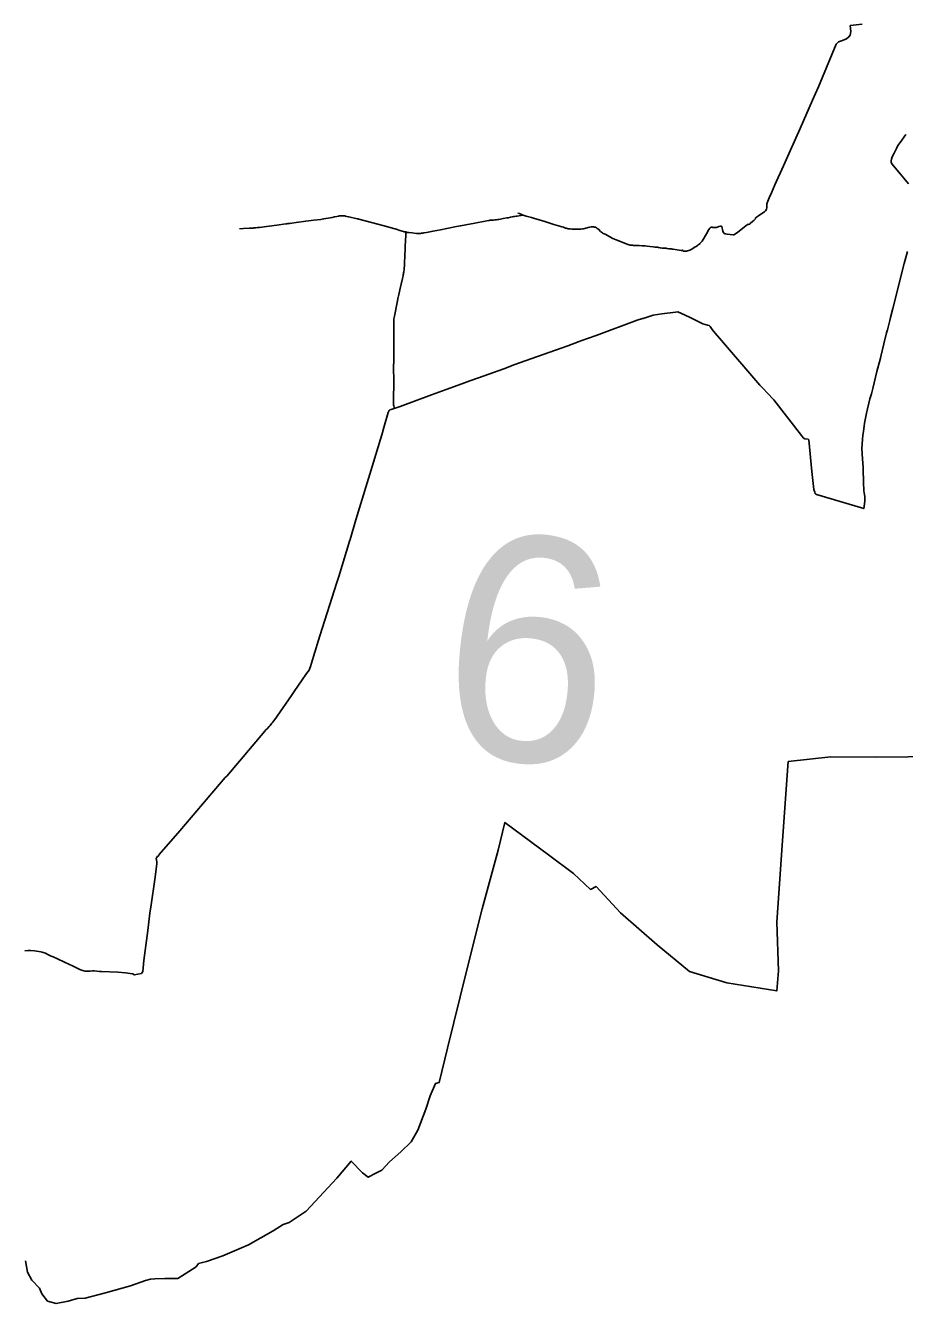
# Model space of a CAD drawing. Extents: x -678204 to -526855, y -1228851 to -1110393.
# Drawn here: x -620083 to -610673, y -1211687 to -1198003 of the extents above; entities that cross this region are included whole.
import ezdxf

# ---------------------------------------------------------------- set-up
doc = ezdxf.new("R2010")
doc.units = 0
for name, color, linetype in [('00_n_cyklo prujezdne rekreacni hlavni', 7, 'Continuous'), ('00_n_cyklo prujezdne rekreacni vedlejsi', 7, 'Continuous'), ('00_n_cyklo studie rekreacni vedlejsi', 7, 'Continuous'), ('00_n_cyklo trasovani rekreacni hlavni', 7, 'Continuous'), ('00_n_cyklo trasovani rekreacni vedlejsi', 7, 'Continuous'), ('_HELP BIG', 7, 'Continuous')]:
    doc.layers.add(name, color=color, linetype=linetype)

msp = doc.modelspace()

# ---------------------------------------------------------------- linework, layer by layer
at = {"layer": '00_n_cyklo prujezdne rekreacni hlavni'}
for points in [[(-610630, -1199696), (-610680, -1199638), (-610715, -1199594), (-610772, -1199528), (-610787, -1199510), (-610807, -1199484), (-610814, -1199464), (-610814, -1199450), (-610813, -1199432), (-610805, -1199407), (-610784, -1199369), (-610758, -1199318), (-610743, -1199287), (-610720, -1199254), (-610659, -1199171)], [(-620090, -1207912), (-620054, -1207909), (-620039, -1207908), (-620031, -1207907), (-619988, -1207911), (-619920, -1207922), (-619905, -1207925), (-619894, -1207928), (-619871, -1207937), (-619852, -1207945), (-619809, -1207967), (-619787, -1207976), (-619741, -1207998), (-619665, -1208033), (-619572, -1208074), (-619501, -1208112), (-619483, -1208117), (-619444, -1208130), (-619409, -1208129), (-619392, -1208127), (-619366, -1208126), (-619349, -1208126), (-619292, -1208132), (-619269, -1208132), (-619095, -1208140), (-619013, -1208147), (-618964, -1208152), (-618936, -1208157), (-618920, -1208169), (-618842, -1208152), (-618834, -1208144), (-618828, -1208131), (-618815, -1208015), (-618775, -1207693), (-618752, -1207508), (-618739, -1207420), (-618700, -1207146), (-618678, -1206981), (-618679, -1206958), (-618683, -1206921), (-618682, -1206916), (-618679, -1206910), (-618673, -1206902), (-618664, -1206898), (-618658, -1206892), (-618653, -1206880), (-618431, -1206627), (-617945, -1206056), (-617929, -1206039), (-617521, -1205559), (-617509, -1205544), (-617506, -1205541), (-617500, -1205536), (-617476, -1205510), (-617465, -1205498), (-617445, -1205474), (-617437, -1205464), (-617428, -1205453), (-617402, -1205418), (-617389, -1205399), (-617236, -1205176), (-617200, -1205123), (-617129, -1205019), (-617076, -1204942), (-617048, -1204904), (-617039, -1204885), (-617034, -1204868), (-617000, -1204758), (-616931, -1204537), (-616749, -1203966), (-616728, -1203901), (-616611, -1203514), (-616609, -1203506), (-616546, -1203296), (-616359, -1202677), (-616259, -1202349), (-616258, -1202347), (-616248, -1202307), (-616200, -1202145), (-616195, -1202133), (-616190, -1202126), (-616183, -1202119), (-616167, -1202114), (-616136, -1202102), (-616073, -1202081), (-615737, -1201957), (-615578, -1201900), (-615412, -1201838), (-615326, -1201808), (-615235, -1201776), (-614961, -1201677), (-614844, -1201633), (-614734, -1201593), (-614278, -1201431), (-614154, -1201385), (-614138, -1201379), (-613972, -1201322), (-613535, -1201156), (-613477, -1201140), (-613471, -1201138), (-613363, -1201105), (-613272, -1201090), (-613125, -1201071), (-613100, -1201069), (-613021, -1201104), (-612966, -1201130), (-612832, -1201196), (-612782, -1201210), (-612764, -1201215), (-612752, -1201224), (-612733, -1201259), (-612701, -1201298), (-612654, -1201351), (-612223, -1201852), (-612209, -1201866), (-612183, -1201894), (-612144, -1201935), (-612073, -1202009), (-611777, -1202392), (-611766, -1202408), (-611759, -1202416), (-611738, -1202427), (-611703, -1202433), (-611696, -1202439), (-611664, -1202779), (-611642, -1202970), (-611633, -1203000), (-611629, -1203014), (-611623, -1203021), (-611616, -1203024), (-611108, -1203175), (-611101, -1203123), (-611098, -1203092), (-611098, -1203048), (-611106, -1203002), (-611109, -1202989), (-611109, -1202968), (-611112, -1202911), (-611114, -1202736), (-611122, -1202641), (-611128, -1202531), (-611123, -1202435), (-611118, -1202389), (-611113, -1202350), (-611100, -1202261), (-611083, -1202172), (-611078, -1202152), (-611042, -1202000), (-611027, -1201948), (-611013, -1201890), (-610968, -1201707), (-610931, -1201565), (-610926, -1201545), (-610892, -1201410), (-610864, -1201292), (-610856, -1201262), (-610831, -1201162), (-610822, -1201129), (-610797, -1201032), (-610675, -1200552), (-610642, -1200423)], [(-620083, -1211229), (-620063, -1211351), (-620015, -1211437), (-619933, -1211523), (-619908, -1211583), (-619847, -1211661), (-619757, -1211687), (-619627, -1211661), (-619532, -1211635), (-619446, -1211631), (-619226, -1211575), (-618959, -1211497), (-618799, -1211441), (-618747, -1211428), (-618700, -1211423), (-618592, -1211419), (-618454, -1211419), (-618256, -1211294), (-618230, -1211259), (-618144, -1211238), (-617971, -1211177), (-617695, -1211061), (-617432, -1210910), (-617324, -1210841), (-617260, -1210819), (-617079, -1210698), (-616751, -1210345), (-616596, -1210163), (-616475, -1210288), (-616415, -1210336), (-616333, -1210293), (-616268, -1210258), (-616186, -1210172), (-616065, -1210064), (-615953, -1209956), (-615884, -1209831), (-615798, -1209607), (-615751, -1209464), (-615695, -1209331), (-615656, -1209322), (-615566, -1208955), (-615363, -1208127), (-615195, -1207463), (-615023, -1206834), (-614950, -1206536), (-614485, -1206883), (-614218, -1207083), (-614033, -1207253), (-613973, -1207223), (-613714, -1207505), (-613321, -1207845), (-612973, -1208134), (-612573, -1208252), (-612040, -1208341), (-612021, -1208126), (-612038, -1207604), (-611978, -1206729), (-611918, -1205884), (-611461, -1205832), (-610970, -1205836), (-610297, -1205831)]]:
    msp.add_lwpolyline(points, dxfattribs=at)
at = {"layer": '00_n_cyklo prujezdne rekreacni vedlejsi'}
for points in [[(-612951, -1200396), (-612915, -1200374), (-612903, -1200367), (-612889, -1200358), (-612880, -1200351), (-612869, -1200343), (-612862, -1200335), (-612856, -1200329), (-612845, -1200317), (-612840, -1200310), (-612793, -1200234), (-612767, -1200187), (-612756, -1200171), (-612748, -1200165), (-612740, -1200160), (-612735, -1200159), (-612730, -1200162), (-612724, -1200165), (-612717, -1200166), (-612708, -1200165), (-612699, -1200164), (-612687, -1200164), (-612677, -1200161), (-612668, -1200157), (-612659, -1200155), (-612643, -1200151), (-612635, -1200150), (-612632, -1200152), (-612630, -1200156), (-612618, -1200204), (-612615, -1200214), (-612612, -1200220), (-612606, -1200226), (-612601, -1200229), (-612594, -1200232), (-612586, -1200234), (-612571, -1200236), (-612508, -1200244), (-612499, -1200243), (-612493, -1200240), (-612457, -1200214), (-612370, -1200148), (-612352, -1200134), (-612345, -1200132), (-612337, -1200131), (-612330, -1200128), (-612324, -1200122), (-612295, -1200099), (-612284, -1200089), (-612273, -1200077), (-612269, -1200071), (-612266, -1200062), (-612237, -1200041), (-612200, -1200015), (-612171, -1199997), (-612160, -1199987), (-612151, -1199969), (-612147, -1199955), (-612145, -1199911), (-612136, -1199882), (-612121, -1199848), (-612098, -1199794), (-612059, -1199710), (-611969, -1199505), (-611896, -1199343), (-611789, -1199105), (-611658, -1198802), (-611595, -1198658), (-611552, -1198556), (-611404, -1198201), (-611378, -1198176), (-611335, -1198164), (-611292, -1198146), (-611268, -1198124), (-611253, -1198104), (-611248, -1198068), (-611254, -1198003)], [(-611125, -1197987), (-611254, -1198003)], [(-615123, -1200092), (-615119, -1200092), (-615117, -1200090), (-615116, -1200089), (-615115, -1200088), (-615112, -1200088), (-615082, -1200086), (-615074, -1200085), (-615060, -1200084), (-615042, -1200083), (-615027, -1200081), (-615016, -1200079), (-614999, -1200076), (-614968, -1200070), (-614930, -1200063), (-614915, -1200060), (-614890, -1200055), (-614870, -1200050), (-614856, -1200047), (-614843, -1200046), (-614829, -1200044), (-614821, -1200043), (-614781, -1200036), (-614765, -1200034), (-614759, -1200034), (-614756, -1200033)], [(-614811, -1200012), (-614796, -1200017), (-614779, -1200024), (-614765, -1200029), (-614756, -1200033), (-614734, -1200041), (-614723, -1200045), (-614693, -1200052), (-614667, -1200059), (-614646, -1200065), (-614524, -1200102), (-614428, -1200132), (-614376, -1200149), (-614352, -1200155), (-614341, -1200158), (-614325, -1200163), (-614303, -1200171), (-614295, -1200173), (-614285, -1200176), (-614275, -1200178), (-614264, -1200180), (-614252, -1200181), (-614233, -1200182), (-614204, -1200183), (-614167, -1200182), (-614137, -1200182), (-614120, -1200180), (-614109, -1200178), (-614096, -1200175), (-614059, -1200165), (-614043, -1200161), (-614028, -1200159), (-614013, -1200158), (-614000, -1200158), (-613990, -1200160), (-613981, -1200163), (-613971, -1200168), (-613962, -1200175), (-613950, -1200184), (-613926, -1200207), (-613916, -1200216), (-613906, -1200223), (-613897, -1200228), (-613879, -1200237), (-613795, -1200283), (-613779, -1200290), (-613759, -1200299), (-613714, -1200315), (-613633, -1200346), (-613622, -1200350), (-613611, -1200353), (-613601, -1200355), (-613592, -1200356), (-613585, -1200356), (-613573, -1200357), (-613534, -1200358), (-613512, -1200359), (-613481, -1200360), (-613459, -1200361), (-613451, -1200361), (-613429, -1200365), (-613398, -1200369), (-613362, -1200373), (-613344, -1200375), (-613334, -1200376), (-613325, -1200376), (-613318, -1200377), (-613308, -1200379), (-613293, -1200382), (-613286, -1200384), (-613268, -1200387), (-613253, -1200387), (-613224, -1200387), (-613216, -1200389), (-613193, -1200394), (-613186, -1200394), (-613171, -1200394), (-613160, -1200396), (-613150, -1200399), (-613065, -1200410), (-613059, -1200410), (-613049, -1200407), (-613046, -1200414), (-613038, -1200419), (-613028, -1200420), (-613007, -1200419), (-612995, -1200416), (-612982, -1200411), (-612971, -1200407), (-612951, -1200396)]]:
    msp.add_lwpolyline(points, dxfattribs=at)
at = {"layer": '00_n_cyklo studie rekreacni vedlejsi'}
msp.add_line((-616013, -1200206), (-616013, -1200215), dxfattribs=at)
for points in [[(-617791, -1200178), (-617748, -1200176), (-617684, -1200173), (-617659, -1200171), (-617646, -1200171), (-617638, -1200170), (-617630, -1200170), (-617617, -1200168), (-617601, -1200167), (-617588, -1200165), (-617578, -1200164), (-617555, -1200161), (-617504, -1200155), (-617446, -1200147), (-617423, -1200144), (-617391, -1200140), (-617295, -1200127), (-617287, -1200126), (-617282, -1200125), (-617277, -1200124), (-617270, -1200121), (-617268, -1200121), (-617267, -1200121), (-617265, -1200120), (-617263, -1200121), (-617258, -1200121), (-617256, -1200121), (-617255, -1200121), (-617253, -1200121), (-617231, -1200119), (-617186, -1200113), (-617082, -1200099), (-616995, -1200088), (-616922, -1200078), (-616906, -1200076), (-616893, -1200074), (-616868, -1200069), (-616843, -1200065), (-616801, -1200057), (-616774, -1200052), (-616751, -1200048), (-616734, -1200044), (-616722, -1200042), (-616712, -1200041), (-616703, -1200041), (-616693, -1200040), (-616682, -1200041), (-616675, -1200041), (-616666, -1200042), (-616658, -1200044), (-616645, -1200046), (-616622, -1200052), (-616531, -1200072), (-616522, -1200074), (-616514, -1200076), (-616378, -1200113), (-616206, -1200159), (-616144, -1200176), (-616124, -1200181), (-616106, -1200187), (-616088, -1200192), (-616075, -1200196), (-616037, -1200209), (-616030, -1200211), (-616023, -1200213), (-616011, -1200216), (-616000, -1200217), (-615981, -1200219), (-615944, -1200223), (-615899, -1200228), (-615886, -1200229), (-615871, -1200229), (-615856, -1200228), (-615843, -1200227), (-615831, -1200226), (-615818, -1200224), (-615792, -1200219), (-615772, -1200215), (-615719, -1200204), (-615642, -1200189), (-615571, -1200175), (-615469, -1200155), (-615428, -1200147), (-615369, -1200136), (-615273, -1200119), (-615162, -1200099), (-615123, -1200092)], [(-616013, -1200215), (-616013, -1200253), (-616015, -1200301)], [(-616016, -1200305), (-616017, -1200370)], [(-616018, -1200384), (-616022, -1200480), (-616025, -1200535)], [(-616027, -1200565), (-616031, -1200612), (-616034, -1200641)], [(-616041, -1200682), (-616048, -1200710), (-616076, -1200834), (-616091, -1200899)], [(-616092, -1200906), (-616105, -1200970), (-616134, -1201115)], [(-616140, -1201173), (-616141, -1201266), (-616141, -1201414), (-616140, -1201461), (-616140, -1201501), (-616141, -1201596)], [(-616142, -1201640), (-616141, -1201831)], [(-616141, -1201836), (-616142, -1201996), (-616143, -1202054)]]:
    msp.add_lwpolyline(points, dxfattribs=at)
for centre, radius, start, end in [((-617017, -1200342), 1000, 357.6201, 358.4151), ((-615716, -1200314), 300, 177.6135, 178.4151), ((-616332, -1200610), 300, 346.0472, 354.0347), ((-617023, -1200484), 1000, 355.3352, 357.0924), ((-615798, -1200964), 300, 167.3861, 168.7011), ((-615840, -1201175), 300, 168.5297, 179.7222), ((-616441, -1201596), 300, 355.9754, 359.8607), ((-615842, -1201638), 300, 175.9754, 178.1282), ((-615842, -1201638), 300, 178.1282, 180.4114), ((-616441, -1201834), 300, 359.4509, 0.4114), ((-616093, -1202055), 50, 179.2535, 202.5531), ((-616194, -1202097), 59.1, 354.7846, 22.5531)]:
    msp.add_arc(centre, radius, start, end, dxfattribs=at)
at = {"layer": '00_n_cyklo trasovani rekreacni hlavni'}
for points in [[(-610630, -1199696), (-610680, -1199638), (-610715, -1199594), (-610772, -1199528), (-610787, -1199510), (-610807, -1199484), (-610814, -1199464), (-610814, -1199450), (-610813, -1199432), (-610805, -1199407), (-610784, -1199369), (-610758, -1199318), (-610743, -1199287), (-610720, -1199254), (-610659, -1199171)], [(-620090, -1207912), (-620054, -1207909), (-620039, -1207908), (-620031, -1207907), (-619988, -1207911), (-619920, -1207922), (-619905, -1207925), (-619894, -1207928), (-619871, -1207937), (-619852, -1207945), (-619809, -1207967), (-619787, -1207976), (-619741, -1207998), (-619665, -1208033), (-619572, -1208074), (-619501, -1208112), (-619483, -1208117), (-619444, -1208130), (-619409, -1208129), (-619392, -1208127), (-619366, -1208126), (-619349, -1208126), (-619292, -1208132), (-619269, -1208132), (-619095, -1208140), (-619013, -1208147), (-618964, -1208152), (-618936, -1208157), (-618920, -1208169), (-618842, -1208152), (-618834, -1208144), (-618828, -1208131), (-618815, -1208015), (-618775, -1207693), (-618752, -1207508), (-618739, -1207420), (-618700, -1207146), (-618678, -1206981), (-618679, -1206958), (-618683, -1206921), (-618682, -1206916), (-618679, -1206910), (-618673, -1206902), (-618664, -1206898), (-618658, -1206892), (-618653, -1206880), (-618431, -1206627), (-617945, -1206056), (-617929, -1206039), (-617521, -1205559), (-617509, -1205544), (-617506, -1205541), (-617500, -1205536), (-617476, -1205510), (-617465, -1205498), (-617445, -1205474), (-617437, -1205464), (-617428, -1205453), (-617402, -1205418), (-617389, -1205399), (-617236, -1205176), (-617200, -1205123), (-617129, -1205019), (-617076, -1204942), (-617048, -1204904), (-617039, -1204885), (-617034, -1204868), (-617000, -1204758), (-616931, -1204537), (-616749, -1203966), (-616728, -1203901), (-616611, -1203514), (-616609, -1203506), (-616546, -1203296), (-616359, -1202677), (-616259, -1202349), (-616258, -1202347), (-616248, -1202307), (-616200, -1202145), (-616195, -1202133), (-616190, -1202126), (-616183, -1202119), (-616167, -1202114), (-616136, -1202102), (-616073, -1202081), (-615737, -1201957), (-615578, -1201900), (-615412, -1201838), (-615326, -1201808), (-615235, -1201776), (-614961, -1201677), (-614844, -1201633), (-614734, -1201593), (-614278, -1201431), (-614154, -1201385), (-614138, -1201379), (-613972, -1201322), (-613535, -1201156), (-613477, -1201140), (-613471, -1201138), (-613363, -1201105), (-613272, -1201090), (-613125, -1201071), (-613100, -1201069), (-613021, -1201104), (-612966, -1201130), (-612832, -1201196), (-612782, -1201210), (-612764, -1201215), (-612752, -1201224), (-612733, -1201259), (-612701, -1201298), (-612654, -1201351), (-612223, -1201852), (-612209, -1201866), (-612183, -1201894), (-612144, -1201935), (-612073, -1202009), (-611777, -1202392), (-611766, -1202408), (-611759, -1202416), (-611738, -1202427), (-611703, -1202433), (-611696, -1202439), (-611664, -1202779), (-611642, -1202970), (-611633, -1203000), (-611629, -1203014), (-611623, -1203021), (-611616, -1203024), (-611108, -1203175), (-611101, -1203123), (-611098, -1203092), (-611098, -1203048), (-611106, -1203002), (-611109, -1202989), (-611109, -1202968), (-611112, -1202911), (-611114, -1202736), (-611122, -1202641), (-611128, -1202531), (-611123, -1202435), (-611118, -1202389), (-611113, -1202350), (-611100, -1202261), (-611083, -1202172), (-611078, -1202152), (-611042, -1202000), (-611027, -1201948), (-611013, -1201890), (-610968, -1201707), (-610931, -1201565), (-610926, -1201545), (-610892, -1201410), (-610864, -1201292), (-610856, -1201262), (-610831, -1201162), (-610822, -1201129), (-610797, -1201032), (-610675, -1200552), (-610642, -1200423)], [(-620083, -1211229), (-620063, -1211351), (-620015, -1211437), (-619933, -1211523), (-619908, -1211583), (-619847, -1211661), (-619757, -1211687), (-619627, -1211661), (-619532, -1211635), (-619446, -1211631), (-619226, -1211575), (-618959, -1211497), (-618799, -1211441), (-618747, -1211428), (-618700, -1211423), (-618592, -1211419), (-618454, -1211419), (-618256, -1211294), (-618230, -1211259), (-618144, -1211238), (-617971, -1211177), (-617695, -1211061), (-617432, -1210910), (-617324, -1210841), (-617260, -1210819), (-617079, -1210698), (-616751, -1210345), (-616596, -1210163), (-616475, -1210288), (-616415, -1210336), (-616333, -1210293), (-616268, -1210258), (-616186, -1210172), (-616065, -1210064), (-615953, -1209956), (-615884, -1209831), (-615798, -1209607), (-615751, -1209464), (-615695, -1209331), (-615656, -1209322), (-615566, -1208955), (-615363, -1208127), (-615195, -1207463), (-615023, -1206834), (-614950, -1206536), (-614485, -1206883), (-614218, -1207083), (-614033, -1207253), (-613973, -1207223), (-613714, -1207505), (-613321, -1207845), (-612973, -1208134), (-612573, -1208252), (-612040, -1208341), (-612021, -1208126), (-612038, -1207604), (-611978, -1206729), (-611918, -1205884), (-611461, -1205832), (-610970, -1205836), (-610297, -1205831)]]:
    msp.add_lwpolyline(points, dxfattribs=at)
at = {"layer": '00_n_cyklo trasovani rekreacni vedlejsi'}
msp.add_line((-616013, -1200206), (-616013, -1200215), dxfattribs=at)
for points in [[(-612951, -1200396), (-612915, -1200374), (-612903, -1200367), (-612889, -1200358), (-612880, -1200351), (-612869, -1200343), (-612862, -1200335), (-612856, -1200329), (-612845, -1200317), (-612840, -1200310), (-612793, -1200234), (-612767, -1200187), (-612756, -1200171), (-612748, -1200165), (-612740, -1200160), (-612735, -1200159), (-612730, -1200162), (-612724, -1200165), (-612717, -1200166), (-612708, -1200165), (-612699, -1200164), (-612687, -1200164), (-612677, -1200161), (-612668, -1200157), (-612659, -1200155), (-612643, -1200151), (-612635, -1200150), (-612632, -1200152), (-612630, -1200156), (-612618, -1200204), (-612615, -1200214), (-612612, -1200220), (-612606, -1200226), (-612601, -1200229), (-612594, -1200232), (-612586, -1200234), (-612571, -1200236), (-612508, -1200244), (-612499, -1200243), (-612493, -1200240), (-612457, -1200214), (-612370, -1200148), (-612352, -1200134), (-612345, -1200132), (-612337, -1200131), (-612330, -1200128), (-612324, -1200122), (-612295, -1200099), (-612284, -1200089), (-612273, -1200077), (-612269, -1200071), (-612266, -1200062), (-612237, -1200041), (-612200, -1200015), (-612171, -1199997), (-612160, -1199987), (-612151, -1199969), (-612147, -1199955), (-612145, -1199911), (-612136, -1199882), (-612121, -1199848), (-612098, -1199794), (-612059, -1199710), (-611969, -1199505), (-611896, -1199343), (-611789, -1199105), (-611658, -1198802), (-611595, -1198658), (-611552, -1198556), (-611404, -1198201), (-611378, -1198176), (-611335, -1198164), (-611292, -1198146), (-611268, -1198124), (-611253, -1198104), (-611248, -1198068), (-611254, -1198003)], [(-611125, -1197987), (-611254, -1198003)], [(-617791, -1200178), (-617748, -1200176), (-617684, -1200173), (-617659, -1200171), (-617646, -1200171), (-617638, -1200170), (-617630, -1200170), (-617617, -1200168), (-617601, -1200167), (-617588, -1200165), (-617578, -1200164), (-617555, -1200161), (-617504, -1200155), (-617446, -1200147), (-617423, -1200144), (-617391, -1200140), (-617295, -1200127), (-617287, -1200126), (-617282, -1200125), (-617277, -1200124), (-617270, -1200121), (-617268, -1200121), (-617267, -1200121), (-617265, -1200120), (-617263, -1200121), (-617258, -1200121), (-617256, -1200121), (-617255, -1200121), (-617253, -1200121), (-617231, -1200119), (-617186, -1200113), (-617082, -1200099), (-616995, -1200088), (-616922, -1200078), (-616906, -1200076), (-616893, -1200074), (-616868, -1200069), (-616843, -1200065), (-616801, -1200057), (-616774, -1200052), (-616751, -1200048), (-616734, -1200044), (-616722, -1200042), (-616712, -1200041), (-616703, -1200041), (-616693, -1200040), (-616682, -1200041), (-616675, -1200041), (-616666, -1200042), (-616658, -1200044), (-616645, -1200046), (-616622, -1200052), (-616531, -1200072), (-616522, -1200074), (-616514, -1200076), (-616378, -1200113), (-616206, -1200159), (-616144, -1200176), (-616124, -1200181), (-616106, -1200187), (-616088, -1200192), (-616075, -1200196), (-616037, -1200209), (-616030, -1200211), (-616023, -1200213), (-616011, -1200216), (-616000, -1200217), (-615981, -1200219), (-615944, -1200223), (-615899, -1200228), (-615886, -1200229), (-615871, -1200229), (-615856, -1200228), (-615843, -1200227), (-615831, -1200226), (-615818, -1200224), (-615792, -1200219), (-615772, -1200215), (-615719, -1200204), (-615642, -1200189), (-615571, -1200175), (-615469, -1200155), (-615428, -1200147), (-615369, -1200136), (-615273, -1200119), (-615162, -1200099), (-615123, -1200092)], [(-615123, -1200092), (-615119, -1200092), (-615117, -1200090), (-615116, -1200089), (-615115, -1200088), (-615112, -1200088), (-615082, -1200086), (-615074, -1200085), (-615060, -1200084), (-615042, -1200083), (-615027, -1200081), (-615016, -1200079), (-614999, -1200076), (-614968, -1200070), (-614930, -1200063), (-614915, -1200060), (-614890, -1200055), (-614870, -1200050), (-614856, -1200047), (-614843, -1200046), (-614829, -1200044), (-614821, -1200043), (-614781, -1200036), (-614765, -1200034), (-614759, -1200034), (-614756, -1200033)], [(-614811, -1200012), (-614796, -1200017), (-614779, -1200024), (-614765, -1200029), (-614756, -1200033), (-614734, -1200041), (-614723, -1200045), (-614693, -1200052), (-614667, -1200059), (-614646, -1200065), (-614524, -1200102), (-614428, -1200132), (-614376, -1200149), (-614352, -1200155), (-614341, -1200158), (-614325, -1200163), (-614303, -1200171), (-614295, -1200173), (-614285, -1200176), (-614275, -1200178), (-614264, -1200180), (-614252, -1200181), (-614233, -1200182), (-614204, -1200183), (-614167, -1200182), (-614137, -1200182), (-614120, -1200180), (-614109, -1200178), (-614096, -1200175), (-614059, -1200165), (-614043, -1200161), (-614028, -1200159), (-614013, -1200158), (-614000, -1200158), (-613990, -1200160), (-613981, -1200163), (-613971, -1200168), (-613962, -1200175), (-613950, -1200184), (-613926, -1200207), (-613916, -1200216), (-613906, -1200223), (-613897, -1200228), (-613879, -1200237), (-613795, -1200283), (-613779, -1200290), (-613759, -1200299), (-613714, -1200315), (-613633, -1200346), (-613622, -1200350), (-613611, -1200353), (-613601, -1200355), (-613592, -1200356), (-613585, -1200356), (-613573, -1200357), (-613534, -1200358), (-613512, -1200359), (-613481, -1200360), (-613459, -1200361), (-613451, -1200361), (-613429, -1200365), (-613398, -1200369), (-613362, -1200373), (-613344, -1200375), (-613334, -1200376), (-613325, -1200376), (-613318, -1200377), (-613308, -1200379), (-613293, -1200382), (-613286, -1200384), (-613268, -1200387), (-613253, -1200387), (-613224, -1200387), (-613216, -1200389), (-613193, -1200394), (-613186, -1200394), (-613171, -1200394), (-613160, -1200396), (-613150, -1200399), (-613065, -1200410), (-613059, -1200410), (-613049, -1200407), (-613046, -1200414), (-613038, -1200419), (-613028, -1200420), (-613007, -1200419), (-612995, -1200416), (-612982, -1200411), (-612971, -1200407), (-612951, -1200396)], [(-616013, -1200215), (-616013, -1200253), (-616015, -1200301)], [(-616016, -1200305), (-616017, -1200370)], [(-616018, -1200384), (-616022, -1200480), (-616025, -1200535)], [(-616027, -1200565), (-616031, -1200612), (-616034, -1200641)], [(-616041, -1200682), (-616048, -1200710), (-616076, -1200834), (-616091, -1200899)], [(-616092, -1200906), (-616105, -1200970), (-616134, -1201115)], [(-616140, -1201173), (-616141, -1201266), (-616141, -1201414), (-616140, -1201461), (-616140, -1201501), (-616141, -1201596)], [(-616142, -1201640), (-616141, -1201831)], [(-616141, -1201836), (-616142, -1201996), (-616143, -1202054)]]:
    msp.add_lwpolyline(points, dxfattribs=at)
for centre, radius, start, end in [((-617017, -1200342), 1000, 357.6201, 358.4151), ((-615716, -1200314), 300, 177.6135, 178.4151), ((-616332, -1200610), 300, 346.0472, 354.0347), ((-617023, -1200484), 1000, 355.3352, 357.0924), ((-615798, -1200964), 300, 167.3861, 168.7011), ((-615840, -1201175), 300, 168.5297, 179.7222), ((-616441, -1201596), 300, 355.9754, 359.8607), ((-615842, -1201638), 300, 175.9754, 178.1282), ((-615842, -1201638), 300, 178.1282, 180.4114), ((-616441, -1201834), 300, 359.4509, 0.4114), ((-616093, -1202055), 50, 179.2535, 202.5531), ((-616194, -1202097), 59.1, 354.7846, 22.5531)]:
    msp.add_arc(centre, radius, start, end, dxfattribs=at)

# ---------------------------------------------------------------- texts
at = {"layer": '_HELP BIG'}
msp.add_text('6', height=2400, rotation=353.6836, dxfattribs=at).set_placement((-615716, -1205772))

doc.saveas('drawing.dxf')
